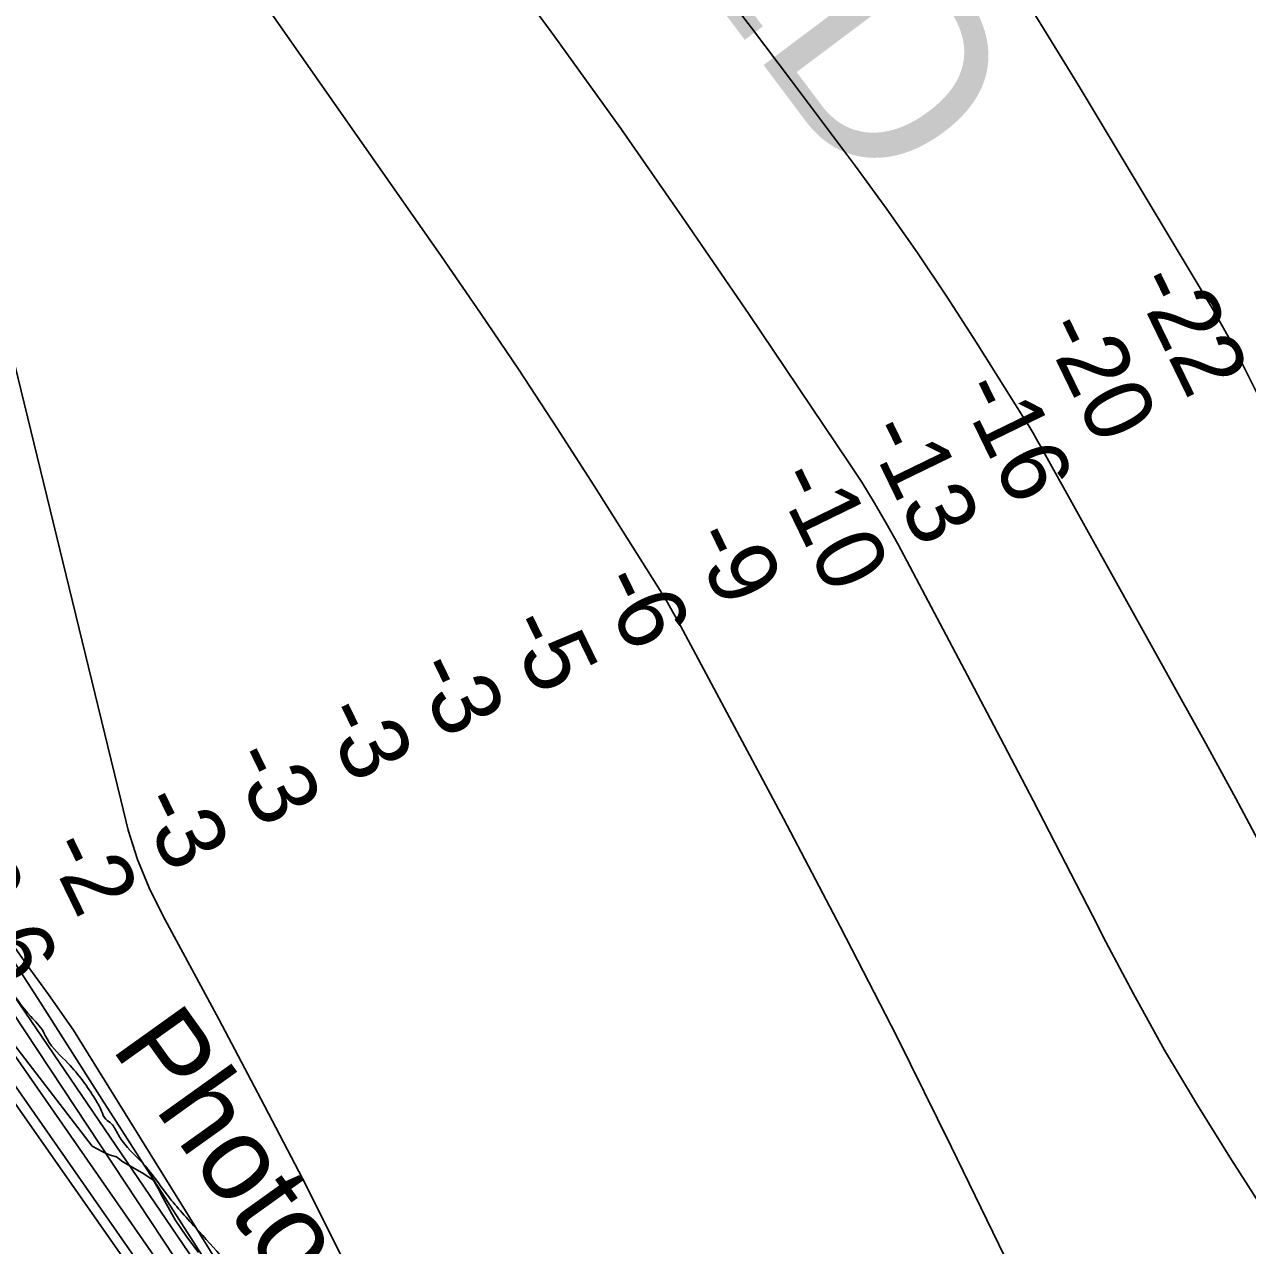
# Model space of a CAD drawing. Extents: x 3279314 to 3317160, y 734079 to 759431.
# Drawn here: x 3308400 to 3309598, y 746898 to 748094 of the extents above; entities that cross this region are included whole.
import ezdxf

# ---------------------------------------------------------------- set-up
doc = ezdxf.new("R2010")
doc.units = 0
for name, color, linetype in [('V-RIVR-EDGE', 7, 'Continuous'), ('V-RIVR-IDEN', 7, 'Continuous'), ('V-RIVR-RANG', 7, 'Continuous'), ('V-SITE-VEGE', 7, 'Continuous'), ('V-TOPO-DPTH', 7, 'Continuous'), ('V-TOPO-MAJR', 7, 'Continuous'), ('V-TOPO-MINR', 7, 'Continuous'), ('V-TOPO-WATR', 7, 'Continuous')]:
    doc.layers.add(name, color=color, linetype=linetype)

msp = doc.modelspace()

# ---------------------------------------------------------------- linework, layer by layer
at = {"layer": 'V-RIVR-EDGE'}
msp.add_spline([(3306748.4, 748797.5), (3306766.8, 748786.1), (3306778, 748775.7), (3306795.3, 748756.6), (3306816.4, 748732.9), (3306835.8, 748716.7), (3306851.2, 748705.8), (3306861.9, 748704.6), (3306875.6, 748702.9), (3306889.3, 748699.9), (3306902.5, 748694.5), (3306912.5, 748688.3), (3306930.7, 748676.2), (3306936.5, 748672.1), (3306936, 748670), (3306931.9, 748669.2), (3306931.5, 748667.1), (3306933.1, 748664.2), (3306939.7, 748658.4), (3306945.9, 748655.9), (3306954.2, 748653.4), (3306969.1, 748645), (3306976.6, 748635.5), (3306984.8, 748628), (3306990.6, 748627.6), (3306998.1, 748621.3), (3307004.3, 748609.7), (3307005.9, 748604.7), (3307010, 748597.7), (3307018.3, 748592.7), (3307022.9, 748586.1), (3307044.7, 748544.5), (3307070.3, 748493.1), (3307091.3, 748453.7), (3307117.8, 748415.9), (3307136.4, 748389.7), (3307152.5, 748373.9), (3307164.9, 748365.6), (3307174, 748361.4), (3307192.7, 748361.4), (3307203, 748364.7), (3307210.5, 748370.1), (3307220.5, 748380.4), (3307227.1, 748383.7), (3307238.7, 748385.3), (3307256.6, 748389.4), (3307269.4, 748397.3), (3307281.5, 748409.3), (3307293.9, 748416.7), (3307306.4, 748417.1), (3307326.7, 748414.5), (3307341.6, 748415.3), (3307357.8, 748413.6), (3307360.6, 748409.5), (3307360.2, 748405.3), (3307356.9, 748404.1), (3307327.9, 748400), (3307311.7, 748399.6), (3307307.2, 748400.5), (3307298.9, 748405.5), (3307297.2, 748406.7), (3307291.8, 748404.3), (3307284.8, 748391), (3307272.3, 748381.5), (3307257.8, 748375.3), (3307240.4, 748374.1), (3307233.7, 748370), (3307212.9, 748348.1), (3307207.1, 748344.4), (3307202.1, 748341.1), (3307199.2, 748338.2), (3307200.5, 748330.3), (3307205, 748324.9), (3307218.3, 748323.2), (3307231.1, 748326.5), (3307234.4, 748323.6), (3307241.5, 748312.8), (3307247.2, 748309.9), (3307259.7, 748308.6), (3307275, 748312.3), (3307288.3, 748314.7), (3307306.1, 748313), (3307316.1, 748313.8), (3307325.6, 748317.1), (3307345.5, 748329.1), (3307361.3, 748336.1), (3307372.9, 748338.6), (3307385.8, 748338.5), (3307389.5, 748335.2), (3307393.6, 748332.3), (3307400.7, 748332.3), (3307405.6, 748333.5), (3307409.8, 748338.1), (3307412.7, 748345.9), (3307416, 748347.2), (3307419.3, 748346.3), (3307423.1, 748340.5), (3307426, 748339.3), (3307440.9, 748340.9), (3307452.9, 748340.4), (3307467.8, 748340), (3307487.7, 748335.4), (3307492.7, 748333.3), (3307493.5, 748330), (3307490.6, 748328.7), (3307467, 748326.3), (3307440, 748323.9), (3307436.3, 748324.3), (3307428.8, 748326.8), (3307425.1, 748326.8), (3307414.7, 748315.3), (3307409.7, 748310.3), (3307406, 748309.5), (3307400.2, 748309.5), (3307394.4, 748311.2), (3307380.3, 748313.7), (3307359.6, 748317), (3307353.8, 748315.4), (3307336.8, 748308.4), (3307321, 748303.1), (3307296.5, 748299.8), (3307260.5, 748300.3), (3307253, 748301.1), (3307242.7, 748301.2), (3307237.3, 748298.7), (3307235.2, 748295.8), (3307233.5, 748292.5), (3307234.8, 748285.9), (3307237.2, 748280.5), (3307241.4, 748277.5), (3307250.5, 748276.7), (3307265.8, 748277.5), (3307282.4, 748280.8), (3307298.2, 748283.6), (3307316, 748285.2), (3307328, 748285.2), (3307336.3, 748284.8), (3307344.2, 748286.8), (3307373.2, 748297.1), (3307379.4, 748298.3), (3307382.8, 748298.3), (3307383.2, 748295.4), (3307369.9, 748288.8), (3307352, 748281.4), (3307341.3, 748278.5), (3307333.8, 748278.1), (3307327.2, 748275.3), (3307301.8, 748263.7), (3307286.1, 748256.3), (3307278.6, 748254.7), (3307274.5, 748252.6), (3307269.5, 748249.3), (3307268.2, 748246.4), (3307270.7, 748243.5), (3307281.1, 748249.7), (3307286.9, 748248), (3307294.7, 748242.2), (3307298.1, 748241.8), (3307310.5, 748238), (3307326.6, 748236.3), (3307341.2, 748239.2), (3307348.2, 748238.7), (3307354.8, 748234.6), (3307354.4, 748232.1), (3307353.2, 748229.2), (3307337, 748220.1), (3307323.7, 748216), (3307307.9, 748216.9), (3307298, 748220.6), (3307292.6, 748225.6), (3307287.7, 748225.6), (3307281.4, 748224), (3307279.4, 748220.3), (3307279.3, 748216.5), (3307293.8, 748191.2), (3307304.9, 748174.6), (3307314.4, 748159.2), (3307328.1, 748149.7), (3307339.3, 748140.9), (3307352.9, 748129.7), (3307367.8, 748109.8), (3307378.9, 748094), (3307387.6, 748081.6), (3307411.2, 748062), (3307425.7, 748046.6), (3307436.8, 748031.7), (3307449.6, 748020.9), (3307455.4, 748020), (3307459.2, 748020.4), (3307462.5, 748028.7), (3307465, 748030), (3307469.1, 748030), (3307471.6, 748027.5), (3307470.8, 748020), (3307471.6, 748015.4), (3307475.3, 748015.4), (3307477.8, 748017.5), (3307482.8, 748024.5), (3307487.8, 748024.5), (3307496.9, 748022.4), (3307497.7, 748019.9), (3307493.6, 748017.5), (3307489.4, 748013.7), (3307488.1, 748007.5), (3307489, 748001.7), (3307491.9, 747998), (3307504.3, 747993.4), (3307511.7, 747993.4), (3307517.1, 747994.2), (3307525.8, 748001.2), (3307527.9, 748005.8), (3307527.9, 748012.4), (3307528.4, 748017.4), (3307530, 748019.9), (3307535.4, 748020.7), (3307544.5, 748016.5), (3307552.4, 748016.1), (3307564, 748018.5), (3307571.1, 748022.2), (3307578.1, 748022.2), (3307587.6, 748012.7), (3307588.9, 748007.7), (3307588.9, 748001.9), (3307571, 747987.4), (3307546.1, 747965.9), (3307539.8, 747959.7), (3307539.8, 747955.6), (3307540.6, 747950.6), (3307543.1, 747945.6), (3307554.3, 747939.4), (3307567.6, 747938.1), (3307581.2, 747936), (3307597.4, 747934.7), (3307605.3, 747935.1), (3307606.9, 747937.2), (3307607.4, 747942.2), (3307609.4, 747945.1), (3307614, 747946.7), (3307617.3, 747948.3), (3307617.7, 747952.5), (3307622.3, 747969.1), (3307624, 747971.5), (3307628.6, 747971.5), (3307634, 747970.7), (3307652.6, 747962.4), (3307654.6, 747957), (3307655, 747952.8), (3307642.6, 747944.6), (3307623.1, 747921.4), (3307612.3, 747911.1), (3307603.5, 747905.3), (3307599.4, 747902.8), (3307598.1, 747900.3), (3307599.4, 747897.8), (3307606.4, 747897.8), (3307612.6, 747895.7), (3307615.1, 747896.5), (3307618.4, 747899.4), (3307623.8, 747903.6), (3307628.8, 747904.8), (3307635, 747904.8), (3307655.7, 747899.3), (3307662.8, 747897.7), (3307671.1, 747897.6), (3307686, 747898.4), (3307693.9, 747898.4), (3307697.6, 747895.5), (3307698, 747890.9), (3307697.2, 747888.1), (3307692.2, 747883.5), (3307679.7, 747879), (3307677.6, 747874), (3307681.4, 747871.5), (3307681.8, 747864.9), (3307679.3, 747856.2), (3307673, 747851.2), (3307667.6, 747850), (3307665.1, 747847.5), (3307660.6, 747840.1), (3307664.3, 747830.9), (3307669.7, 747824.3), (3307672.6, 747824.3), (3307675.9, 747828.4), (3307678.4, 747837.1), (3307680.9, 747840.8), (3307687.1, 747843.3), (3307693.3, 747843.3), (3307697.9, 747836.2), (3307697.9, 747830.4), (3307693.3, 747824.6), (3307686.2, 747820.1), (3307679.2, 747819.3), (3307676.3, 747818.1), (3307675.8, 747816), (3307680.8, 747808.9), (3307690.3, 747801.4), (3307697.4, 747800.6), (3307706.5, 747808.4), (3307711.5, 747815.1), (3307716.1, 747818.4), (3307720.2, 747818.4), (3307720.6, 747812.1), (3307719.3, 747803), (3307715.2, 747798.5), (3307710.2, 747795.2), (3307697.3, 747792.7), (3307692.8, 747792.3), (3307692.4, 747790.7), (3307699, 747779.9), (3307704.8, 747774), (3307715.5, 747769.5), (3307736.2, 747757.4), (3307744.1, 747752.8), (3307747.4, 747747.4), (3307750.3, 747739.9), (3307756.5, 747729.6), (3307779.6, 747710.9), (3307810.2, 747689.2), (3307839.2, 747669.3), (3307882.7, 747639.7), (3307898.8, 747626.4), (3307917.8, 747616.4), (3307923.2, 747616), (3307925.3, 747612.7), (3307928.6, 747604.8), (3307935.6, 747601.9), (3307942.2, 747598.1), (3307957.5, 747582.8), (3307974.5, 747568.2), (3307991.4, 747552.4), (3308029.9, 747515.8), (3308052.2, 747491.8), (3308063, 747485.1), (3308069.2, 747481.4), (3308076.2, 747473.5), (3308086.5, 747459.8), (3308101.4, 747442.3), (3308119.6, 747419.9), (3308144.4, 747396.2), (3308169.2, 747370.4), (3308220.9, 747321.8), (3308252.3, 747289.4), (3308281.7, 747258.7), (3308288.3, 747249.1), (3308306.5, 747228.8), (3308313.1, 747225), (3308327.6, 747210.1), (3308355.7, 747181.4), (3308382.1, 747152.7), (3308405.7, 747122.4), (3308418.1, 747107.5), (3308421.8, 747100.4), (3308442.5, 747076.3), (3308468.9, 747041.4), (3308475.1, 747029.8), (3308479.2, 747021.9), (3308485, 747017.3), (3308488.3, 747012.4), (3308495.3, 747000.7), (3308517.7, 746976.2), (3308538.3, 746949.2), (3308567.2, 746915.6), (3308621, 746852.5), (3308655.7, 746803.9), (3308686.2, 746761.9), (3308728.3, 746682.7), (3308746, 746639.9), (3308761.7, 746595.1), (3308774.4, 746544.5), (3308785, 746489.4), (3308792.8, 746436.7), (3308803, 746383.6), (3308811.2, 746343.4), (3308820.6, 746289.9), (3308827.2, 746267.5), (3308844.1, 746225.6), (3308851.9, 746214.8), (3308860.6, 746212.7), (3308865.6, 746209), (3308871, 746199.4), (3308878.8, 746178.3), (3308884.1, 746167.1), (3308901.1, 746146.3), (3308923, 746113.1), (3308935.8, 746088.2), (3308951, 746068.3), (3308959.3, 746055.4), (3308972.5, 746023.9), (3308988.1, 745990.3), (3308998.1, 745972), (3309008.8, 745952.5), (3309016.6, 745944.6), (3309028.6, 745931.7), (3309034.8, 745920.9), (3309044.3, 745911.8), (3309053.8, 745897.2), (3309058.8, 745884.8), (3309065.8, 745862), (3309075.7, 745846.2), (3309086.8, 745835.8), (3309095.1, 745832.1), (3309096.3, 745828.7), (3309095, 745808), (3309094.6, 745799.3), (3309094.6, 745794.8), (3309098.3, 745789.4), (3309106.6, 745782.3), (3309117.4, 745775.6), (3309124, 745775.6), (3309128.5, 745775.6), (3309130.6, 745773.1), (3309130.6, 745766.1), (3309127.3, 745756.1), (3309123.9, 745745.8), (3309123.1, 745739.2), (3309125.5, 745730.9), (3309133.8, 745720.1), (3309149.1, 745704.7), (3309152.8, 745696.8), (3309152.4, 745691.8), (3309145.7, 745681.9), (3309139.9, 745675.7), (3309137, 745675.3), (3309132.9, 745677), (3309133.7, 745668.7), (3309131.2, 745665.4), (3309123.3, 745655.8), (3309119.5, 745650.9), (3309117.4, 745645.5), (3309117.8, 745640.1), (3309120.7, 745633.9), (3309129.4, 745626.4), (3309129.8, 745621), (3309127.3, 745612.3), (3309124.4, 745608.6), (3309123.6, 745600.7), (3309123.9, 745593.3), (3309129.7, 745580), (3309136.3, 745570.8), (3309141.7, 745567.5), (3309151.2, 745567.1), (3309166.2, 745567.5), (3309172, 745569.5), (3309179, 745568.7), (3309179.4, 745563.7), (3309171.5, 745551.3), (3309165.7, 745544.2), (3309159.5, 745540.5), (3309154.1, 745539.7), (3309147.9, 745540.1), (3309144.1, 745540.2), (3309137.1, 745534.8), (3309135.8, 745531.1), (3309136.2, 745527.3), (3309147.4, 745518.2), (3309159.8, 745504.9), (3309166.8, 745494.5), (3309169.3, 745478.3), (3309170.1, 745468), (3309175.8, 745462.1), (3309186.6, 745458.4), (3309196.2, 745460), (3309203.2, 745463.3), (3309214.8, 745463.3), (3309221.8, 745459.1), (3309225.1, 745452.1), (3309224.7, 745440.5), (3309220.9, 745430.1), (3309218, 745427.2), (3309219.7, 745412.7), (3309217.6, 745406.1), (3309211.3, 745399.9), (3309206.6, 745396.1)], degree=3, dxfattribs=at)
at = {"layer": 'V-SITE-VEGE'}
msp.add_lwpolyline([(3308570.2, 746891.4), (3308557.6, 746907.8), (3308547.3, 746923.4), (3308535.4, 746944.4), (3308530.6, 746953.8), (3308526.7, 746960.8), (3308524.3, 746963.1), (3308514.9, 746969.3), (3308496, 746980.2), (3308489.7, 746984.8), (3308485, 746986.4), (3308481.9, 746987.1), (3308475.6, 746990.2), (3308466, 746995.5), (3308016.5, 747579.9), (3307989.2, 747609.3), (3307953.3, 747643.8), (3307856, 747723.3), (3307818.4, 747747.6), (3307744.9, 747790.9), (3307690.1, 747822.1), (3307608.1, 747877.5), (3307510.8, 747963.9), (3307331.7, 748145.2)], dxfattribs=at)
at = {"layer": 'V-TOPO-DPTH'}
for points in [[(3309119, 744934.1), (3308947.9, 745909.8), (3308854.9, 746261.3), (3308844.4, 746299.6), (3308833.3, 746337.7), (3308821.5, 746375.6), (3308809.1, 746413.4), (3308800.4, 746439), (3308791.5, 746463.6), (3308782.1, 746488), (3308771.8, 746512.1), (3308761, 746535.9), (3308666.1, 746735.7), (3308389.1, 747142.9), (3308374.7, 747166.5), (3308361.4, 747188.1), (3308339.6, 747216.3), (3308332.4, 747226.2), (3307651.6, 747921.5), (3307648.5, 747923.6), (3307645.6, 747926.2), (3306838.9, 748719.5)], [(3308420.6, 748420.8), (3308808.1, 747866.9), (3308846.3, 747811.4), (3308884.1, 747755.5), (3308921.1, 747699.1), (3308957.5, 747642.3), (3309018.5, 747546), (3309024, 747537.1), (3309029.4, 747528.1), (3309034.5, 747519), (3309039.5, 747509.9), (3309143.1, 747316.3), (3309199.1, 747209.8), (3309254, 747102.9), (3309307.4, 746995.2), (3309359.8, 746887)], [(3309359.8, 746887), (3309307.4, 746995.2), (3309254, 747102.9), (3309199.1, 747209.8), (3309143.1, 747316.3), (3309039.5, 747509.9), (3309034.5, 747519), (3309029.4, 747528.1), (3309024, 747537.1), (3309018.5, 747546), (3308957.5, 747642.3), (3308921.1, 747699.1), (3308884.1, 747755.5), (3308846.3, 747811.4), (3308808.1, 747866.9), (3308420.6, 748420.8)], [(3309357.1, 748156.8), (3309431.9, 748035), (3309563.9, 747814.6), (3309571.2, 747802), (3309578.3, 747789.3), (3309585.2, 747776.5), (3309591.9, 747763.5), (3309732.2, 747482.7)], [(3309357.1, 748156.8), (3309431.9, 748035), (3309563.9, 747814.6), (3309571.2, 747802), (3309578.3, 747789.3), (3309585.2, 747776.5), (3309591.9, 747763.5), (3309732.2, 747482.7)], [(3308005.8, 748141.6), (3308085.5, 747930.5), (3308128, 747826.2), (3308152.9, 747729.7), (3308190.9, 747620), (3308233.1, 747504), (3308354.2, 747250.7), (3308375.7, 747210.7), (3308402.4, 747172.7), (3308423, 747144), (3308447.6, 747109.1), (3308821.6, 746505.8)], [(3308005.8, 748141.6), (3308085.5, 747930.5), (3308128, 747826.2), (3308152.9, 747729.7), (3308190.9, 747620), (3308233.1, 747504), (3308354.2, 747250.7), (3308375.7, 747210.7), (3308402.4, 747172.7), (3308423, 747144), (3308447.6, 747109.1), (3308821.6, 746505.8)], [(3309615.2, 747281.4), (3309586.3, 747335.8), (3309556.8, 747389.9), (3309394.8, 747681.2), (3309391, 747687.8), (3309387.2, 747694.4), (3309383.3, 747700.9), (3309379.3, 747707.4), (3309331.8, 747783.1), (3309303.5, 747827), (3309274.4, 747870.5), (3309244.3, 747913.2), (3309213.5, 747955.4), (3309150.9, 748039.1), (3309111.8, 748091), (3309072.4, 748142.6)], [(3309615.2, 747281.4), (3309586.3, 747335.8), (3309556.8, 747389.9), (3309394.8, 747681.2), (3309391, 747687.8), (3309387.2, 747694.4), (3309383.3, 747700.9), (3309379.3, 747707.4), (3309331.8, 747783.1), (3309303.5, 747827), (3309274.4, 747870.5), (3309244.3, 747913.2), (3309213.5, 747955.4), (3309150.9, 748039.1), (3309111.8, 748091), (3309072.4, 748142.6)]]:
    msp.add_lwpolyline(points, dxfattribs=at)
at = {"layer": 'V-TOPO-MAJR'}
msp.add_lwpolyline([(3306584.1, 748829.2), (3307559.4, 747879.1), (3307568.9, 747868.7), (3307578.4, 747858.2), (3307587.7, 747847.5), (3307596.9, 747836.8), (3307599.2, 747834.1), (3307607.2, 747824.7), (3307615.3, 747815.3), (3307623.3, 747805.9), (3307631.4, 747796.5), (3307639.5, 747787.1), (3307647.7, 747777.9), (3307656.1, 747768.7), (3307664.5, 747759.7), (3308298.1, 747190.5), (3308302.8, 747183.2), (3308307.3, 747175.8), (3308311.8, 747168.4), (3308316.1, 747160.9), (3308640.6, 746695.7)], dxfattribs=at)
at = {"layer": 'V-TOPO-MINR'}
for points in [[(3306766.2, 748854.3), (3308337.8, 747245.5), (3308374.7, 747198.3), (3308412.7, 747139.9), (3308475.5, 747041.6), (3308671.4, 746736.2)], [(3306562.2, 748832), (3307513.5, 747865.8), (3307527.1, 747849.6), (3307540.6, 747833.2), (3307553.8, 747816.6), (3307566.8, 747799.8), (3308295.7, 747173.5), (3308297.2, 747170.9), (3308298.7, 747168.3), (3308300.2, 747165.7), (3308667.3, 746641.7)], [(3306838.9, 748719.5), (3307645.6, 747926.2), (3307648.5, 747923.6), (3307651.6, 747921.5), (3308332.4, 747226.2), (3308339.6, 747216.3), (3308361.4, 747188.1), (3308374.7, 747166.5), (3308389.1, 747142.9), (3308666.1, 746735.7), (3308761, 746535.9), (3308771.8, 746512.1), (3308782.1, 746488), (3308791.5, 746463.6), (3308800.4, 746439), (3308809.1, 746413.4), (3308821.5, 746375.6), (3308833.3, 746337.7), (3308844.4, 746299.6), (3308854.9, 746261.3), (3308947.9, 745909.8), (3309119, 744934.1)], [(3306912.9, 748588), (3307630.9, 747907.5), (3307632.2, 747906.1), (3307633.5, 747904.7), (3307634.8, 747903.3), (3307636.1, 747901.9), (3307637.5, 747900.5), (3307638.9, 747899.1), (3307640.2, 747897.8), (3308343.6, 747193.4), (3308359.7, 747169.1), (3308375.5, 747144.8), (3308669.8, 746700.1)], [(3306858.6, 748571.4), (3307607.6, 747884), (3307608.2, 747883.4), (3307608.8, 747882.8), (3307609.4, 747882.1), (3307610, 747881.5), (3307610.5, 747880.9), (3307611.1, 747880.3), (3307611.7, 747879.7), (3307612.3, 747879), (3307891.4, 747586.4), (3308303.8, 747212.6), (3308313.5, 747198.1), (3308323, 747183.4), (3308332.4, 747168.6), (3308341.5, 747153.7), (3308661.8, 746693.2)], [(3308420.6, 748420.8), (3308808.1, 747866.9), (3308846.3, 747811.4), (3308884.1, 747755.5), (3308921.1, 747699.1), (3308957.5, 747642.3), (3309018.5, 747546), (3309024, 747537.1), (3309029.4, 747528.1), (3309034.5, 747519), (3309039.5, 747509.9), (3309143.1, 747316.3), (3309199.1, 747209.8), (3309254, 747102.9), (3309307.4, 746995.2), (3309359.8, 746887)], [(3308257.4, 748305.1), (3308494, 747334.5), (3308501.3, 747305.1), (3308510.3, 747276.3), (3308521.8, 747248.5), (3308535, 747221.2), (3308589.9, 747119.7), (3308631.3, 747041.9), (3308671.9, 746963.8), (3308711.5, 746885)], [(3308853.9, 748171.3), (3308919.2, 748082), (3308983.7, 747992.2), (3309046.9, 747901.4), (3309109.4, 747810.1), (3309206.9, 747665.4), (3309219.7, 747645.8), (3309232, 747626), (3309243.7, 747605.7), (3309255, 747585.3), (3309323.5, 747456.3), (3309355.8, 747395.2), (3309387.8, 747334), (3309419.5, 747272.6), (3309451, 747211.2), (3309456.4, 747200.5), (3309485.9, 747144.7), (3309516.4, 747089.6), (3309548.5, 747035.5), (3309581.8, 746981.9), (3309606.3, 746943.8)], [(3309357.1, 748156.8), (3309431.9, 748035), (3309563.9, 747814.6), (3309571.2, 747802), (3309578.3, 747789.3), (3309585.2, 747776.5), (3309591.9, 747763.5), (3309732.2, 747482.7)], [(3309072.4, 748142.6), (3309111.8, 748091), (3309150.9, 748039.1), (3309213.5, 747955.4), (3309244.3, 747913.2), (3309274.4, 747870.5), (3309303.5, 747827), (3309331.8, 747783.1), (3309379.3, 747707.4), (3309383.3, 747700.9), (3309387.2, 747694.4), (3309391, 747687.8), (3309394.8, 747681.2), (3309556.8, 747389.9), (3309586.3, 747335.8), (3309615.2, 747281.4)]]:
    msp.add_lwpolyline(points, dxfattribs=at)
at = {"layer": 'V-TOPO-WATR'}
msp.add_lwpolyline([(3308005.8, 748141.6), (3308085.5, 747930.5), (3308128, 747826.2), (3308152.9, 747729.7), (3308190.9, 747620), (3308233.1, 747504), (3308354.2, 747250.7), (3308375.7, 747210.7), (3308402.4, 747172.7), (3308423, 747144), (3308447.6, 747109.1), (3308821.6, 746505.8)], dxfattribs=at)

# ---------------------------------------------------------------- texts
at = {"layer": 'V-RIVR-IDEN'}
for s, height, rotation, p in [('FIELD', 200, 306.8714, (3308771.6, 748523.8)), (' Photos', 83, 305.5886, (3308465.7, 747116.9))]:
    msp.add_text(s, height=height, rotation=rotation, dxfattribs=at).set_placement(p)
at = {"layer": 'V-RIVR-RANG'}
for s, p in [('-22', (3309484.2, 747841.4)), ('-20', (3309395, 747796)), ('-16', (3309312.8, 747736.4)), ('-13', (3309221.5, 747695.5)), ('-10', (3309132.6, 747649.7)), ('-9', (3309049.8, 747591.2)), ('-6', (3308959.7, 747547.8)), ('-5', (3308869.1, 747505.5)), ('-3', (3308778.5, 747463.2)), ('-3', (3308688.5, 747419.5)), ('-3', (3308598.6, 747375.8)), ('-3', (3308508.7, 747332)), ('-2', (3308419, 747287.9)), ('0.6', (3308321.2, 747260.3))]:
    msp.add_text(s, height=67, rotation=295.9284, dxfattribs=at).set_placement(p)

doc.saveas('drawing.dxf')
